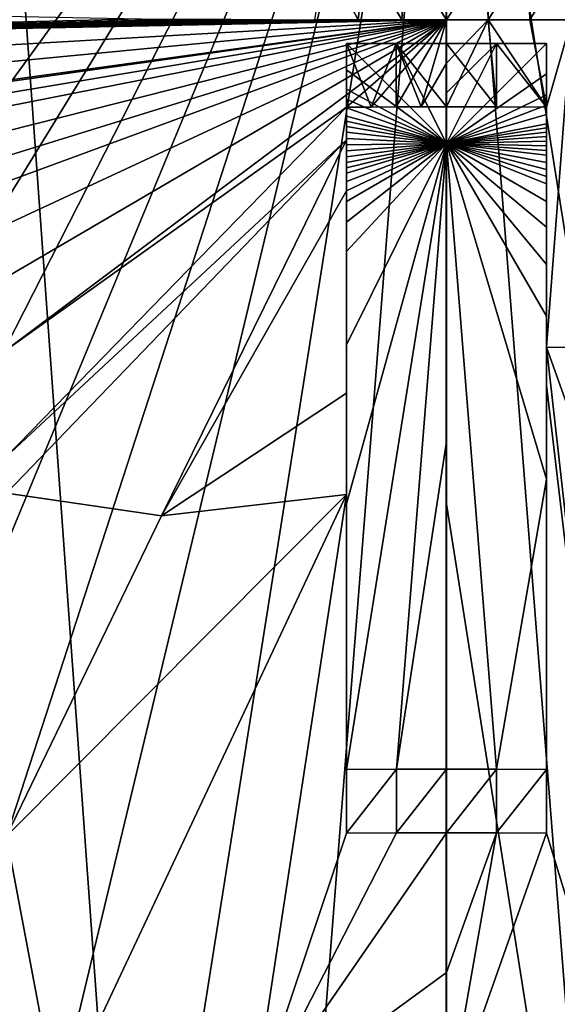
# Model space of a CAD drawing. Header units: millimetres. Extents: x -24 to 24, y 0 to 188.
# Tile 354 of 460: x -0.64 to 0.167, y 154.917 to 156.394. Entities that reach past the tile are written whole.
import ezdxf

# ---------------------------------------------------------------- set-up
doc = ezdxf.new("R2010")
doc.units = ezdxf.units.MM
doc.header["$LTSCALE"] = 58.620611
for name, color, linetype in [('135', 7, 'CONTINUOUS'), ('136', 7, 'CONTINUOUS'), ('169', 7, 'CONTINUOUS'), ('173', 7, 'CONTINUOUS'), ('502', 7, 'CONTINUOUS'), ('503', 7, 'CONTINUOUS'), ('507', 7, 'CONTINUOUS'), ('513', 7, 'CONTINUOUS'), ('518', 7, 'CONTINUOUS'), ('519', 7, 'CONTINUOUS'), ('520', 7, 'CONTINUOUS'), ('521', 7, 'CONTINUOUS'), ('522', 7, 'CONTINUOUS'), ('75', 7, 'CONTINUOUS'), ('76', 7, 'CONTINUOUS')]:
    doc.layers.add(name, color=color, linetype=linetype)

msp = doc.modelspace()

# ---------------------------------------------------------------- linework, layer by layer
at = {"layer": '135', "color": 7, "linetype": 'CONTINUOUS'}
for points in [[(-2.9717, 156.4866, 24.1559), (-2.9066, 156.2556, 24.1559), (0, 157.2, 24.25), (-2.9717, 156.4866, 24.1559)], [(-2.9066, 156.2556, 24.1559), (-2.8235, 156.0305, 24.1559), (0, 157.2, 24.25), (-2.9066, 156.2556, 24.1559)], [(-2.8235, 156.0305, 24.1559), (-2.7231, 155.8125, 24.1559), (0, 157.2, 24.25), (-2.8235, 156.0305, 24.1559)], [(-2.7231, 155.8125, 24.1559), (-2.6058, 155.6032, 24.1559), (0, 157.2, 24.25), (-2.7231, 155.8125, 24.1559)], [(-2.6058, 155.6032, 24.1559), (-2.4725, 155.4036, 24.1559), (0, 157.2, 24.25), (-2.6058, 155.6032, 24.1559)], [(-2.4725, 155.4036, 24.1559), (-2.3239, 155.2152, 24.1559), (0, 157.2, 24.25), (-2.4725, 155.4036, 24.1559)], [(-2.3239, 155.2152, 24.1559), (-2.161, 155.039, 24.1559), (0, 157.2, 24.25), (-2.3239, 155.2152, 24.1559)], [(-2.161, 155.039, 24.1559), (-1.9848, 154.8761, 24.1559), (0, 157.2, 24.25), (-2.161, 155.039, 24.1559)], [(-1.9848, 154.8761, 24.1559), (-1.7964, 154.7275, 24.1559), (0, 157.2, 24.25), (-1.9848, 154.8761, 24.1559)], [(-1.7964, 154.7275, 24.1559), (-1.5968, 154.5942, 24.1559), (0, 157.2, 24.25), (-1.7964, 154.7275, 24.1559)], [(-1.5968, 154.5942, 24.1559), (-1.3875, 154.4769, 24.1559), (0, 157.2, 24.25), (-1.5968, 154.5942, 24.1559)], [(-1.3875, 154.4769, 24.1559), (-1.1695, 154.3765, 24.1559), (0, 157.2, 24.25), (-1.3875, 154.4769, 24.1559)], [(-1.1695, 154.3765, 24.1559), (-0.9444, 154.2934, 24.1559), (0, 157.2, 24.25), (-1.1695, 154.3765, 24.1559)], [(-0.9444, 154.2934, 24.1559), (-0.7134, 154.2283, 24.1559), (0, 157.2, 24.25), (-0.9444, 154.2934, 24.1559)], [(-0.7134, 154.2283, 24.1559), (-0.4781, 154.1815, 24.1559), (0, 157.2, 24.25), (-0.7134, 154.2283, 24.1559)], [(-0.4781, 154.1815, 24.1559), (-0.2398, 154.1533, 24.1559), (0, 157.2, 24.25), (-0.4781, 154.1815, 24.1559)], [(-0.2398, 154.1533, 24.1559), (0, 154.1438, 24.1559), (0, 157.2, 24.25), (-0.2398, 154.1533, 24.1559)], [(0, 157.2, 24.25), (0, 154.1438, 24.1559), (0, 155.6712, 24.2265), (0, 157.2, 24.25)]]:
    msp.add_3dface(points, dxfattribs=at)
at = {"layer": '136', "color": 7, "linetype": 'CONTINUOUS'}
for points in [[(0, 157.2, 24.25), (0, 155.6712, 24.2265), (0.2398, 154.1533, 24.1559), (0, 157.2, 24.25)], [(2.9717, 156.4866, 24.1559), (0, 157.2, 24.25), (2.9066, 156.2556, 24.1559), (2.9717, 156.4866, 24.1559)], [(2.9066, 156.2556, 24.1559), (0, 157.2, 24.25), (2.8235, 156.0305, 24.1559), (2.9066, 156.2556, 24.1559)], [(2.8235, 156.0305, 24.1559), (0, 157.2, 24.25), (2.7231, 155.8125, 24.1559), (2.8235, 156.0305, 24.1559)], [(2.7231, 155.8125, 24.1559), (0, 157.2, 24.25), (2.6058, 155.6032, 24.1559), (2.7231, 155.8125, 24.1559)], [(2.6058, 155.6032, 24.1559), (0, 157.2, 24.25), (2.4725, 155.4036, 24.1559), (2.6058, 155.6032, 24.1559)], [(2.4725, 155.4036, 24.1559), (0, 157.2, 24.25), (2.3239, 155.2152, 24.1559), (2.4725, 155.4036, 24.1559)], [(2.3239, 155.2152, 24.1559), (0, 157.2, 24.25), (2.161, 155.039, 24.1559), (2.3239, 155.2152, 24.1559)], [(2.161, 155.039, 24.1559), (0, 157.2, 24.25), (1.9848, 154.8761, 24.1559), (2.161, 155.039, 24.1559)], [(1.9848, 154.8761, 24.1559), (0, 157.2, 24.25), (1.7964, 154.7275, 24.1559), (1.9848, 154.8761, 24.1559)], [(1.7964, 154.7275, 24.1559), (0, 157.2, 24.25), (1.5968, 154.5942, 24.1559), (1.7964, 154.7275, 24.1559)], [(1.5968, 154.5942, 24.1559), (0, 157.2, 24.25), (1.3875, 154.4769, 24.1559), (1.5968, 154.5942, 24.1559)], [(1.3875, 154.4769, 24.1559), (0, 157.2, 24.25), (1.1695, 154.3765, 24.1559), (1.3875, 154.4769, 24.1559)], [(1.1695, 154.3765, 24.1559), (0, 157.2, 24.25), (0.9444, 154.2934, 24.1559), (1.1695, 154.3765, 24.1559)], [(0.9444, 154.2934, 24.1559), (0, 157.2, 24.25), (0.7134, 154.2283, 24.1559), (0.9444, 154.2934, 24.1559)], [(0.7134, 154.2283, 24.1559), (0, 157.2, 24.25), (0.4781, 154.1815, 24.1559), (0.7134, 154.2283, 24.1559)], [(0.4781, 154.1815, 24.1559), (0, 157.2, 24.25), (0.2398, 154.1533, 24.1559), (0.4781, 154.1815, 24.1559)], [(0, 155.6712, 24.2265), (0, 154.1438, 24.1559), (0.2398, 154.1533, 24.1559), (0, 155.6712, 24.2265)]]:
    msp.add_3dface(points, dxfattribs=at)
at = {"layer": '169', "color": 7, "linetype": 'CONTINUOUS'}
for points in [[(0, 147.642, 255.5309), (2.2148, 147.6112, 255.4333), (0, 178.708, 246.0331), (0, 147.642, 255.5309)], [(0, 178.708, 246.0331), (2.2148, 147.6112, 255.4333), (2.2341, 178.675, 245.9355), (0, 178.708, 246.0331)]]:
    msp.add_3dface(points, dxfattribs=at)
at = {"layer": '173', "color": 7, "linetype": 'CONTINUOUS'}
for points in [[(0, 147.642, 255.5309), (0, 178.708, 246.0331), (-2.2342, 178.675, 245.9355), (0, 147.642, 255.5309)], [(-2.2148, 147.6112, 255.4333), (0, 147.642, 255.5309), (-2.2342, 178.675, 245.9355), (-2.2148, 147.6112, 255.4333)]]:
    msp.add_3dface(points, dxfattribs=at)
at = {"layer": '502', "color": 7, "linetype": 'CONTINUOUS'}
for points in [[(0.0005, 156.394, 166.7561), (0.0633, 156.394, 166.7563), (0.0005, 156.3293, 166.5353), (0.0005, 156.394, 166.7561)], [(0.0005, 156.3293, 166.5353), (0.0633, 156.394, 166.7563), (0.0005, 156.2634, 166.3149), (0.0005, 156.3293, 166.5353)], [(0.0005, 156.2634, 166.3149), (0.0633, 156.394, 166.7563), (0.0756, 156.2634, 166.3149), (0.0005, 156.2634, 166.3149)], [(0.0633, 156.394, 166.7563), (0.1258, 156.3941, 166.7572), (0.1505, 156.2632, 166.315), (0.0633, 156.394, 166.7563)], [(0.0756, 156.2634, 166.3149), (0.0633, 156.394, 166.7563), (0.1505, 156.2632, 166.315), (0.0756, 156.2634, 166.3149)], [(0.1258, 156.3941, 166.7572), (0.1881, 156.3943, 166.7586), (0.1505, 156.2632, 166.315), (0.1258, 156.3941, 166.7572)], [(0.1505, 156.2632, 166.315), (0.1881, 156.3943, 166.7586), (0.1505, 155.9028, 165.1803), (0.1505, 156.2632, 166.315)], [(0.1505, 155.9028, 165.1803), (0.1881, 156.3943, 166.7586), (0.4113, 155.9, 165.1774), (0.1505, 155.9028, 165.1803)], [(0.5589, 154.7596, 162.1564), (0.2801, 154.7512, 162.1293), (0.1505, 155.9028, 165.1803), (0.5589, 154.7596, 162.1564)], [(0.5589, 154.7596, 162.1564), (0.1505, 155.9028, 165.1803), (0.4113, 155.9, 165.1774), (0.5589, 154.7596, 162.1564)], [(0.1505, 155.9028, 165.1803), (0.2801, 154.7512, 162.1293), (0.1505, 155.8453, 165.0089), (0.1505, 155.9028, 165.1803)], [(0.1505, 155.8453, 165.0089), (0.2801, 154.7512, 162.1293), (0.1505, 155.174, 163.1668), (0.1505, 155.8453, 165.0089)], [(0.0005, 155.1743, 163.1667), (0.0755, 155.1742, 163.1667), (0.0005, 154.9649, 162.642), (0.0005, 155.1743, 163.1667)], [(0.1505, 155.174, 163.1668), (0.0005, 154.7484, 162.1202), (0.0755, 155.1742, 163.1667), (0.1505, 155.174, 163.1668)], [(0.0755, 155.1742, 163.1667), (0.0005, 154.7484, 162.1202), (0.0005, 154.9649, 162.642), (0.0755, 155.1742, 163.1667)], [(0.2801, 154.7512, 162.1293), (0.0005, 154.7484, 162.1202), (0.1505, 155.174, 163.1668), (0.2801, 154.7512, 162.1293)]]:
    msp.add_3dface(points, dxfattribs=at)
at = {"layer": '503', "color": 7, "linetype": 'CONTINUOUS'}
for points in [[(-2.4581, 156.3445, 166.8439), (-2.4274, 156.4345, 167.1545), (-0.4573, 156.3958, 166.771), (-2.4581, 156.3445, 166.8439)], [(-0.3845, 156.3953, 166.7666), (-2.4581, 156.3445, 166.8439), (-0.4573, 156.3958, 166.771), (-0.3845, 156.3953, 166.7666)], [(-0.3229, 156.3949, 166.7635), (-2.4581, 156.3445, 166.8439), (-0.3845, 156.3953, 166.7666), (-0.3229, 156.3949, 166.7635)], [(-0.2604, 156.3946, 166.7609), (-2.4581, 156.3445, 166.8439), (-0.3229, 156.3949, 166.7635), (-0.2604, 156.3946, 166.7609)], [(-0.1968, 156.3943, 166.7588), (-2.4581, 156.3445, 166.8439), (-0.2604, 156.3946, 166.7609), (-0.1968, 156.3943, 166.7588)], [(-0.1321, 156.3942, 166.7573), (-2.4581, 156.3445, 166.8439), (-0.1968, 156.3943, 166.7588), (-0.1321, 156.3942, 166.7573)], [(-0.0663, 156.394, 166.7564), (-2.4581, 156.3445, 166.8439), (-0.1321, 156.3942, 166.7573), (-0.0663, 156.394, 166.7564)], [(0.0005, 156.394, 166.7561), (-2.446, 156.2541, 166.5321), (-2.4581, 156.3445, 166.8439), (0.0005, 156.394, 166.7561)], [(0.0005, 156.394, 166.7561), (-2.4581, 156.3445, 166.8439), (-0.0663, 156.394, 166.7564), (0.0005, 156.394, 166.7561)], [(0.0005, 156.394, 166.7561), (-2.3912, 156.1649, 166.2246), (-2.446, 156.2541, 166.5321), (0.0005, 156.394, 166.7561)], [(0.0005, 156.394, 166.7561), (-2.2946, 156.0785, 165.9268), (-2.3912, 156.1649, 166.2246), (0.0005, 156.394, 166.7561)], [(-2.2946, 156.0785, 165.9268), (0.0005, 156.394, 166.7561), (-0.9595, 156.2588, 166.3373), (-2.2946, 156.0785, 165.9268)], [(-0.9595, 156.2588, 166.3373), (0.0005, 156.394, 166.7561), (-0.7916, 156.2622, 166.3363), (-0.9595, 156.2588, 166.3373)], [(-0.7916, 156.2622, 166.3363), (0.0005, 156.394, 166.7561), (-0.6595, 156.2643, 166.3356), (-0.7916, 156.2622, 166.3363)], [(0.0005, 156.394, 166.7561), (-0.1495, 156.2632, 166.315), (-0.6595, 155.8991, 165.1843), (0.0005, 156.394, 166.7561)], [(-0.6595, 156.2643, 166.3356), (0.0005, 156.394, 166.7561), (-0.6595, 156.2269, 166.2121), (-0.6595, 156.2643, 166.3356)], [(-0.6595, 156.2269, 166.2121), (0.0005, 156.394, 166.7561), (-0.6595, 156.1897, 166.0905), (-0.6595, 156.2269, 166.2121)], [(-0.6595, 156.1897, 166.0905), (0.0005, 156.394, 166.7561), (-0.6595, 156.1511, 165.9661), (-0.6595, 156.1897, 166.0905)], [(-0.6595, 156.1511, 165.9661), (0.0005, 156.394, 166.7561), (-0.6595, 156.0871, 165.7625), (-0.6595, 156.1511, 165.9661)], [(-0.6595, 156.0871, 165.7625), (0.0005, 156.394, 166.7561), (-0.6595, 156.0082, 165.5163), (-0.6595, 156.0871, 165.7625)], [(-0.6595, 156.0082, 165.5163), (0.0005, 156.394, 166.7561), (-0.6595, 155.8991, 165.1843), (-0.6595, 156.0082, 165.5163)], [(-0.1495, 156.2632, 166.315), (0.0005, 156.394, 166.7561), (-0.1122, 156.2633, 166.3149), (-0.1495, 156.2632, 166.315)], [(-0.1122, 156.2633, 166.3149), (0.0005, 156.394, 166.7561), (-0.0747, 156.2634, 166.3149), (-0.1122, 156.2633, 166.3149)], [(-0.0747, 156.2634, 166.3149), (0.0005, 156.394, 166.7561), (-0.0372, 156.2634, 166.3149), (-0.0747, 156.2634, 166.3149)], [(0.0005, 156.394, 166.7561), (0.0005, 156.3293, 166.5353), (-0.0372, 156.2634, 166.3149), (0.0005, 156.394, 166.7561)], [(0.0005, 156.3293, 166.5353), (0.0005, 156.2634, 166.3149), (-0.0372, 156.2634, 166.3149), (0.0005, 156.3293, 166.5353)], [(-0.1495, 156.2632, 166.315), (-0.1495, 156.2143, 166.1543), (-0.6595, 155.7388, 164.7125), (-0.1495, 156.2632, 166.315)], [(-0.6595, 155.8991, 165.1843), (-0.1495, 156.2632, 166.315), (-0.6595, 155.7388, 164.7125), (-0.6595, 155.8991, 165.1843)], [(-0.4269, 155.6499, 164.4498), (-0.6595, 155.6842, 164.556), (-0.1495, 156.2143, 166.1543), (-0.4269, 155.6499, 164.4498)], [(-0.1495, 156.2143, 166.1543), (-0.6595, 155.6842, 164.556), (-0.6595, 155.7388, 164.7125), (-0.1495, 156.2143, 166.1543)], [(-0.1495, 156.1374, 165.906), (-0.4269, 155.6499, 164.4498), (-0.1495, 156.2143, 166.1543), (-0.1495, 156.1374, 165.906)], [(-0.1495, 155.8338, 164.9748), (-0.4269, 155.6499, 164.4498), (-0.1495, 156.1374, 165.906), (-0.1495, 155.8338, 164.9748)], [(-0.1495, 155.6819, 164.5349), (-0.4269, 155.6499, 164.4498), (-0.1495, 155.8338, 164.9748), (-0.1495, 155.6819, 164.5349)], [(-0.6595, 155.6842, 164.556), (-0.4269, 155.6499, 164.4498), (-0.6595, 155.1694, 163.1683), (-0.6595, 155.6842, 164.556)], [(-0.1495, 155.6819, 164.5349), (-0.5826, 154.7608, 162.1596), (-0.6595, 155.1694, 163.1683), (-0.1495, 155.6819, 164.5349)], [(-0.4269, 155.6499, 164.4498), (-0.1495, 155.6819, 164.5349), (-0.6595, 155.1694, 163.1683), (-0.4269, 155.6499, 164.4498)], [(-0.2915, 154.7515, 162.13), (-0.5826, 154.7608, 162.1596), (-0.1495, 155.6819, 164.5349), (-0.2915, 154.7515, 162.13)], [(-0.1495, 155.174, 163.1668), (-0.2915, 154.7515, 162.13), (-0.1495, 155.6819, 164.5349), (-0.1495, 155.174, 163.1668)], [(-0.5826, 154.7608, 162.1596), (-0.8705, 154.7761, 162.2087), (-0.6595, 155.1694, 163.1683), (-0.5826, 154.7608, 162.1596)], [(-0.2915, 154.7515, 162.13), (0.0005, 155.1743, 163.1667), (0.0005, 154.9649, 162.642), (-0.2915, 154.7515, 162.13)], [(0.0005, 155.1743, 163.1667), (-0.2915, 154.7515, 162.13), (-0.0745, 155.1742, 163.1667), (0.0005, 155.1743, 163.1667)], [(-0.0745, 155.1742, 163.1667), (-0.2915, 154.7515, 162.13), (-0.1495, 155.174, 163.1668), (-0.0745, 155.1742, 163.1667)], [(0.0005, 154.7484, 162.1202), (-0.2915, 154.7515, 162.13), (0.0005, 154.9649, 162.642), (0.0005, 154.7484, 162.1202)]]:
    msp.add_3dface(points, dxfattribs=at)
at = {"layer": '507', "color": 7, "linetype": 'CONTINUOUS'}
for points in [[(-0.1495, 156.3586, 166.2849), (-0.0747, 156.3588, 166.2849), (0.0005, 156.2084, 165.7975), (-0.1495, 156.3586, 166.2849)], [(-0.1495, 156.3189, 166.1543), (-0.1495, 156.3586, 166.2849), (0.0005, 156.2084, 165.7975), (-0.1495, 156.3189, 166.1543)], [(-0.0747, 156.3588, 166.2849), (0.0005, 156.3588, 166.2848), (0.0005, 156.2084, 165.7975), (-0.0747, 156.3588, 166.2849)], [(0.0005, 156.2084, 165.7975), (0.0005, 156.3588, 166.2848), (0.0005, 156.2844, 166.0409), (0.0005, 156.2084, 165.7975)], [(-0.1495, 156.2902, 166.0607), (-0.1495, 156.3189, 166.1543), (0.0005, 156.2084, 165.7975), (-0.1495, 156.2902, 166.0607)], [(-0.1495, 156.2753, 166.0124), (-0.1495, 156.2902, 166.0607), (0.0005, 156.2084, 165.7975), (-0.1495, 156.2753, 166.0124)], [(-0.1495, 156.2621, 165.97), (-0.1495, 156.2753, 166.0124), (0.0005, 156.2084, 165.7975), (-0.1495, 156.2621, 165.97)], [(-0.1495, 156.2496, 165.9296), (-0.1495, 156.2621, 165.97), (0.0005, 156.2084, 165.7975), (-0.1495, 156.2496, 165.9296)], [(-0.1495, 156.2419, 165.9051), (-0.1495, 156.2496, 165.9296), (0.0005, 156.2084, 165.7975), (-0.1495, 156.2419, 165.9051)], [(-0.1495, 156.2339, 165.8794), (-0.1495, 156.2419, 165.9051), (0.0005, 156.2084, 165.7975), (-0.1495, 156.2339, 165.8794)], [(-0.1495, 156.2254, 165.8523), (-0.1495, 156.2339, 165.8794), (0.0005, 156.2084, 165.7975), (-0.1495, 156.2254, 165.8523)], [(-0.1495, 156.2163, 165.8234), (-0.1495, 156.2254, 165.8523), (0.0005, 156.2084, 165.7975), (-0.1495, 156.2163, 165.8234)], [(-0.1495, 156.2068, 165.7933), (-0.1495, 156.2163, 165.8234), (0.0005, 156.2084, 165.7975), (-0.1495, 156.2068, 165.7933)], [(-0.1495, 156.1974, 165.7636), (-0.1495, 156.2068, 165.7933), (0.0005, 156.2084, 165.7975), (-0.1495, 156.1974, 165.7636)], [(-0.1495, 156.1884, 165.7351), (-0.1495, 156.1974, 165.7636), (0.0005, 156.2084, 165.7975), (-0.1495, 156.1884, 165.7351)], [(-0.1495, 156.18, 165.7084), (-0.1495, 156.1884, 165.7351), (0.0005, 156.2084, 165.7975), (-0.1495, 156.18, 165.7084)], [(-0.1495, 156.172, 165.6833), (-0.1495, 156.18, 165.7084), (0.0005, 156.2084, 165.7975), (-0.1495, 156.172, 165.6833)], [(-0.1495, 156.1642, 165.659), (-0.1495, 156.172, 165.6833), (0.0005, 156.2084, 165.7975), (-0.1495, 156.1642, 165.659)], [(-0.1495, 156.1513, 165.6185), (-0.1495, 156.1642, 165.659), (0.0005, 156.2084, 165.7975), (-0.1495, 156.1513, 165.6185)], [(-0.1495, 156.1375, 165.5755), (-0.1495, 156.1513, 165.6185), (0.0005, 156.2084, 165.7975), (-0.1495, 156.1375, 165.5755)], [(-0.1495, 156.1216, 165.5261), (-0.1495, 156.1375, 165.5755), (0.0005, 156.2084, 165.7975), (-0.1495, 156.1216, 165.5261)], [(-0.1495, 156.0903, 165.4296), (-0.1495, 156.1216, 165.5261), (0.0005, 156.2084, 165.7975), (-0.1495, 156.0903, 165.4296)], [(-0.1495, 156.0464, 165.2954), (-0.1495, 156.0903, 165.4296), (0.0005, 156.2084, 165.7975), (-0.1495, 156.0464, 165.2954)], [(-0.1495, 155.9066, 164.8782), (-0.1495, 156.0464, 165.2954), (0.0005, 156.2084, 165.7975), (-0.1495, 155.9066, 164.8782)], [(-0.1495, 155.6679, 164.1971), (-0.1495, 155.9066, 164.8782), (0.0005, 156.2084, 165.7975), (-0.1495, 155.6679, 164.1971)], [(-0.1495, 155.2696, 163.1367), (-0.1495, 155.6679, 164.1971), (0.0005, 156.2084, 165.7975), (-0.1495, 155.2696, 163.1367)], [(-0.0745, 155.2698, 163.1366), (-0.1495, 155.2696, 163.1367), (0.0005, 156.2084, 165.7975), (-0.0745, 155.2698, 163.1366)], [(0.0006, 155.7615, 164.4591), (-0.0745, 155.2698, 163.1366), (0.0005, 156.2084, 165.7975), (0.0006, 155.7615, 164.4591)], [(0.0005, 155.2699, 163.1366), (-0.0745, 155.2698, 163.1366), (0.0006, 155.7615, 164.4591), (0.0005, 155.2699, 163.1366)]]:
    msp.add_3dface(points, dxfattribs=at)
at = {"layer": '513', "color": 7, "linetype": 'CONTINUOUS'}
for points in [[(-0.1321, 156.3942, 166.7573), (-0.1968, 156.3943, 166.7588), (-0.1819, 156.4897, 166.7283), (-0.1321, 156.3942, 166.7573)], [(-0.1321, 156.3942, 166.7573), (-0.1819, 156.4897, 166.7283), (-0.1213, 156.4895, 166.727), (-0.1321, 156.3942, 166.7573)], [(-0.0663, 156.394, 166.7564), (-0.1321, 156.3942, 166.7573), (-0.1213, 156.4895, 166.727), (-0.0663, 156.394, 166.7564)], [(-0.0663, 156.394, 166.7564), (-0.1213, 156.4895, 166.727), (-0.0604, 156.4894, 166.7262), (-0.0663, 156.394, 166.7564)], [(0.0005, 156.394, 166.7561), (-0.0663, 156.394, 166.7564), (-0.0604, 156.4894, 166.7262), (0.0005, 156.394, 166.7561)], [(0.0005, 156.394, 166.7561), (-0.0604, 156.4894, 166.7262), (0.0006, 156.4894, 166.726), (0.0005, 156.394, 166.7561)], [(0.0633, 156.394, 166.7563), (0.0005, 156.394, 166.7561), (0.0616, 156.4894, 166.7263), (0.0633, 156.394, 166.7563)], [(0.0005, 156.394, 166.7561), (0.0006, 156.4894, 166.726), (0.0616, 156.4894, 166.7263), (0.0005, 156.394, 166.7561)], [(0.0633, 156.394, 166.7563), (0.0616, 156.4894, 166.7263), (0.1225, 156.4895, 166.727), (0.0633, 156.394, 166.7563)], [(0.1258, 156.3941, 166.7572), (0.0633, 156.394, 166.7563), (0.1225, 156.4895, 166.727), (0.1258, 156.3941, 166.7572)], [(0.1258, 156.3941, 166.7572), (0.1225, 156.4895, 166.727), (0.1831, 156.4896, 166.7283), (0.1258, 156.3941, 166.7572)], [(0.1881, 156.3943, 166.7586), (0.1258, 156.3941, 166.7572), (0.1831, 156.4896, 166.7283), (0.1881, 156.3943, 166.7586)]]:
    msp.add_3dface(points, dxfattribs=at)
at = {"layer": '518', "color": 7, "linetype": 'CONTINUOUS'}
for points in [[(-0.1122, 156.2633, 166.3149), (-0.0747, 156.3588, 166.2849), (-0.1495, 156.3586, 166.2849), (-0.1122, 156.2633, 166.3149)], [(-0.1495, 156.2632, 166.315), (-0.1122, 156.2633, 166.3149), (-0.1495, 156.3586, 166.2849), (-0.1495, 156.2632, 166.315)], [(-0.1122, 156.2633, 166.3149), (-0.0747, 156.2634, 166.3149), (-0.0747, 156.3588, 166.2849), (-0.1122, 156.2633, 166.3149)], [(-0.0372, 156.2634, 166.3149), (0.0005, 156.2634, 166.3149), (-0.0747, 156.3588, 166.2849), (-0.0372, 156.2634, 166.3149)], [(0.0005, 156.2634, 166.3149), (0.0005, 156.3588, 166.2848), (-0.0747, 156.3588, 166.2849), (0.0005, 156.2634, 166.3149)], [(-0.0747, 156.2634, 166.3149), (-0.0372, 156.2634, 166.3149), (-0.0747, 156.3588, 166.2849), (-0.0747, 156.2634, 166.3149)], [(0.0005, 156.2634, 166.3149), (0.0756, 156.2634, 166.3149), (0.0005, 156.3588, 166.2848), (0.0005, 156.2634, 166.3149)], [(0.0005, 156.3588, 166.2848), (0.0756, 156.2634, 166.3149), (0.0758, 156.3587, 166.2849), (0.0005, 156.3588, 166.2848)], [(0.0756, 156.2634, 166.3149), (0.1505, 156.2632, 166.315), (0.0758, 156.3587, 166.2849), (0.0756, 156.2634, 166.3149)], [(0.0758, 156.3587, 166.2849), (0.1505, 156.2632, 166.315), (0.1505, 156.3585, 166.2849), (0.0758, 156.3587, 166.2849)]]:
    msp.add_3dface(points, dxfattribs=at)
at = {"layer": '519', "color": 7, "linetype": 'CONTINUOUS'}
for points in [[(-0.1495, 156.2632, 166.315), (-0.1495, 156.3586, 166.2849), (-0.1495, 156.3189, 166.1543), (-0.1495, 156.2632, 166.315)], [(-0.1495, 156.2143, 166.1543), (-0.1495, 156.2632, 166.315), (-0.1495, 156.3189, 166.1543), (-0.1495, 156.2143, 166.1543)], [(-0.1495, 156.2143, 166.1543), (-0.1495, 156.3189, 166.1543), (-0.1495, 156.2902, 166.0607), (-0.1495, 156.2143, 166.1543)], [(-0.1495, 156.2143, 166.1543), (-0.1495, 156.2902, 166.0607), (-0.1495, 156.2753, 166.0124), (-0.1495, 156.2143, 166.1543)], [(-0.1495, 156.2143, 166.1543), (-0.1495, 156.2753, 166.0124), (-0.1495, 156.2621, 165.97), (-0.1495, 156.2143, 166.1543)], [(-0.1495, 156.2143, 166.1543), (-0.1495, 156.2621, 165.97), (-0.1495, 156.2496, 165.9296), (-0.1495, 156.2143, 166.1543)], [(-0.1495, 156.2143, 166.1543), (-0.1495, 156.2496, 165.9296), (-0.1495, 156.2419, 165.9051), (-0.1495, 156.2143, 166.1543)], [(-0.1495, 156.2143, 166.1543), (-0.1495, 156.2419, 165.9051), (-0.1495, 156.2339, 165.8794), (-0.1495, 156.2143, 166.1543)], [(-0.1495, 156.1374, 165.906), (-0.1495, 156.2143, 166.1543), (-0.1495, 156.2339, 165.8794), (-0.1495, 156.1374, 165.906)], [(-0.1495, 156.1374, 165.906), (-0.1495, 156.2339, 165.8794), (-0.1495, 156.2254, 165.8523), (-0.1495, 156.1374, 165.906)], [(-0.1495, 156.1374, 165.906), (-0.1495, 156.2254, 165.8523), (-0.1495, 156.2163, 165.8234), (-0.1495, 156.1374, 165.906)], [(-0.1495, 156.1374, 165.906), (-0.1495, 156.2163, 165.8234), (-0.1495, 156.2068, 165.7933), (-0.1495, 156.1374, 165.906)], [(-0.1495, 156.1374, 165.906), (-0.1495, 156.2068, 165.7933), (-0.1495, 156.1974, 165.7636), (-0.1495, 156.1374, 165.906)], [(-0.1495, 156.1374, 165.906), (-0.1495, 156.1974, 165.7636), (-0.1495, 156.1884, 165.7351), (-0.1495, 156.1374, 165.906)], [(-0.1495, 156.1374, 165.906), (-0.1495, 156.1884, 165.7351), (-0.1495, 156.18, 165.7084), (-0.1495, 156.1374, 165.906)], [(-0.1495, 156.1374, 165.906), (-0.1495, 156.18, 165.7084), (-0.1495, 156.172, 165.6833), (-0.1495, 156.1374, 165.906)], [(-0.1495, 156.1374, 165.906), (-0.1495, 156.172, 165.6833), (-0.1495, 156.1642, 165.659), (-0.1495, 156.1374, 165.906)], [(-0.1495, 156.1374, 165.906), (-0.1495, 156.1642, 165.659), (-0.1495, 156.1513, 165.6185), (-0.1495, 156.1374, 165.906)], [(-0.1495, 156.1374, 165.906), (-0.1495, 156.1513, 165.6185), (-0.1495, 156.1375, 165.5755), (-0.1495, 156.1374, 165.906)], [(-0.1495, 156.1374, 165.906), (-0.1495, 156.1375, 165.5755), (-0.1495, 156.1216, 165.5261), (-0.1495, 156.1374, 165.906)], [(-0.1495, 155.8338, 164.9748), (-0.1495, 156.1374, 165.906), (-0.1495, 156.0464, 165.2954), (-0.1495, 155.8338, 164.9748)], [(-0.1495, 156.1374, 165.906), (-0.1495, 156.1216, 165.5261), (-0.1495, 156.0903, 165.4296), (-0.1495, 156.1374, 165.906)], [(-0.1495, 156.1374, 165.906), (-0.1495, 156.0903, 165.4296), (-0.1495, 156.0464, 165.2954), (-0.1495, 156.1374, 165.906)], [(-0.1495, 155.8338, 164.9748), (-0.1495, 156.0464, 165.2954), (-0.1495, 155.9066, 164.8782), (-0.1495, 155.8338, 164.9748)], [(-0.1495, 155.6819, 164.5349), (-0.1495, 155.8338, 164.9748), (-0.1495, 155.9066, 164.8782), (-0.1495, 155.6819, 164.5349)], [(-0.1495, 155.6819, 164.5349), (-0.1495, 155.9066, 164.8782), (-0.1495, 155.6679, 164.1971), (-0.1495, 155.6819, 164.5349)], [(-0.1495, 155.174, 163.1668), (-0.1495, 155.6819, 164.5349), (-0.1495, 155.2696, 163.1367), (-0.1495, 155.174, 163.1668)], [(-0.1495, 155.6819, 164.5349), (-0.1495, 155.6679, 164.1971), (-0.1495, 155.2696, 163.1367), (-0.1495, 155.6819, 164.5349)]]:
    msp.add_3dface(points, dxfattribs=at)
at = {"layer": '520', "color": 7, "linetype": 'CONTINUOUS'}
for points in [[(-0.0745, 155.1742, 163.1667), (-0.1495, 155.174, 163.1668), (-0.0745, 155.2698, 163.1366), (-0.0745, 155.1742, 163.1667)], [(-0.1495, 155.174, 163.1668), (-0.1495, 155.2696, 163.1367), (-0.0745, 155.2698, 163.1366), (-0.1495, 155.174, 163.1668)], [(0.0005, 155.1743, 163.1667), (-0.0745, 155.1742, 163.1667), (0.0005, 155.2699, 163.1366), (0.0005, 155.1743, 163.1667)], [(-0.0745, 155.1742, 163.1667), (-0.0745, 155.2698, 163.1366), (0.0005, 155.2699, 163.1366), (-0.0745, 155.1742, 163.1667)], [(0.0005, 155.1743, 163.1667), (0.0005, 155.2699, 163.1366), (0.0756, 155.2698, 163.1366), (0.0005, 155.1743, 163.1667)], [(0.0755, 155.1742, 163.1667), (0.0005, 155.1743, 163.1667), (0.0756, 155.2698, 163.1366), (0.0755, 155.1742, 163.1667)], [(0.1505, 155.2696, 163.1367), (0.0755, 155.1742, 163.1667), (0.0756, 155.2698, 163.1366), (0.1505, 155.2696, 163.1367)], [(0.1505, 155.174, 163.1668), (0.0755, 155.1742, 163.1667), (0.1505, 155.2696, 163.1367), (0.1505, 155.174, 163.1668)]]:
    msp.add_3dface(points, dxfattribs=at)
at = {"layer": '521', "color": 7, "linetype": 'CONTINUOUS'}
for points in [[(0.1505, 156.2632, 166.315), (0.1505, 155.9028, 165.1803), (0.1505, 156.3585, 166.2849), (0.1505, 156.2632, 166.315)], [(0.1505, 156.3585, 166.2849), (0.1505, 155.9028, 165.1803), (0.1505, 156.3133, 166.136), (0.1505, 156.3585, 166.2849)], [(0.1505, 156.3133, 166.136), (0.1505, 155.9028, 165.1803), (0.1505, 156.2817, 166.0335), (0.1505, 156.3133, 166.136)], [(0.1505, 156.2817, 166.0335), (0.1505, 155.9028, 165.1803), (0.1505, 156.2659, 165.9824), (0.1505, 156.2817, 166.0335)], [(0.1505, 156.2659, 165.9824), (0.1505, 155.9028, 165.1803), (0.1505, 156.2519, 165.9374), (0.1505, 156.2659, 165.9824)], [(0.1505, 156.2519, 165.9374), (0.1505, 155.9028, 165.1803), (0.1505, 156.2382, 165.8934), (0.1505, 156.2519, 165.9374)], [(0.1505, 156.2382, 165.8934), (0.1505, 155.9028, 165.1803), (0.1505, 156.2321, 165.8737), (0.1505, 156.2382, 165.8934)], [(0.1505, 156.2321, 165.8737), (0.1505, 155.9028, 165.1803), (0.1505, 156.2256, 165.8533), (0.1505, 156.2321, 165.8737)], [(0.1505, 156.2256, 165.8533), (0.1505, 155.9028, 165.1803), (0.1505, 156.2189, 165.8319), (0.1505, 156.2256, 165.8533)], [(0.1505, 156.2189, 165.8319), (0.1505, 155.9028, 165.1803), (0.1505, 156.212, 165.8098), (0.1505, 156.2189, 165.8319)], [(0.1505, 156.212, 165.8098), (0.1505, 155.9028, 165.1803), (0.1505, 156.2049, 165.7874), (0.1505, 156.212, 165.8098)], [(0.1505, 156.2049, 165.7874), (0.1505, 155.9028, 165.1803), (0.1505, 156.1979, 165.7652), (0.1505, 156.2049, 165.7874)], [(0.1505, 156.1979, 165.7652), (0.1505, 155.9028, 165.1803), (0.1505, 156.1911, 165.7438), (0.1505, 156.1979, 165.7652)], [(0.1505, 156.1911, 165.7438), (0.1505, 155.9028, 165.1803), (0.1505, 156.1799, 165.7084), (0.1505, 156.1911, 165.7438)], [(0.1505, 156.1799, 165.7084), (0.1505, 155.9028, 165.1803), (0.1505, 156.1693, 165.6752), (0.1505, 156.1799, 165.7084)], [(0.1505, 156.1693, 165.6752), (0.1505, 155.9028, 165.1803), (0.1505, 156.1588, 165.6423), (0.1505, 156.1693, 165.6752)], [(0.1505, 156.1588, 165.6423), (0.1505, 155.9028, 165.1803), (0.1505, 156.1479, 165.6081), (0.1505, 156.1588, 165.6423)], [(0.1505, 156.1479, 165.6081), (0.1505, 155.9028, 165.1803), (0.1505, 156.1214, 165.5256), (0.1505, 156.1479, 165.6081)], [(0.1505, 156.1214, 165.5256), (0.1505, 155.9028, 165.1803), (0.1505, 156.0828, 165.4069), (0.1505, 156.1214, 165.5256)], [(0.1505, 156.0828, 165.4069), (0.1505, 155.9028, 165.1803), (0.1505, 156.0272, 165.2375), (0.1505, 156.0828, 165.4069)], [(0.1505, 156.0272, 165.2375), (0.1505, 155.9028, 165.1803), (0.1505, 155.9497, 165.0055), (0.1505, 156.0272, 165.2375)], [(0.1505, 155.9028, 165.1803), (0.1505, 155.8453, 165.0089), (0.1505, 155.9497, 165.0055), (0.1505, 155.9028, 165.1803)], [(0.1505, 155.9497, 165.0055), (0.1505, 155.8453, 165.0089), (0.1505, 155.7048, 164.3001), (0.1505, 155.9497, 165.0055)], [(0.1505, 155.8453, 165.0089), (0.1505, 155.174, 163.1668), (0.1505, 155.7048, 164.3001), (0.1505, 155.8453, 165.0089)], [(0.1505, 155.174, 163.1668), (0.1505, 155.2696, 163.1367), (0.1505, 155.7048, 164.3001), (0.1505, 155.174, 163.1668)]]:
    msp.add_3dface(points, dxfattribs=at)
at = {"layer": '522', "color": 7, "linetype": 'CONTINUOUS'}
for points in [[(0.0005, 156.2844, 166.0409), (0.0005, 156.3588, 166.2848), (0.0758, 156.3587, 166.2849), (0.0005, 156.2844, 166.0409)], [(0.0005, 156.2084, 165.7975), (0.0005, 156.2844, 166.0409), (0.0758, 156.3587, 166.2849), (0.0005, 156.2084, 165.7975)], [(0.0005, 156.2084, 165.7975), (0.0758, 156.3587, 166.2849), (0.1505, 156.3585, 166.2849), (0.0005, 156.2084, 165.7975)], [(0.0005, 156.2084, 165.7975), (0.1505, 156.3585, 166.2849), (0.1505, 156.3133, 166.136), (0.0005, 156.2084, 165.7975)], [(0.0005, 156.2084, 165.7975), (0.1505, 156.3133, 166.136), (0.1505, 156.2817, 166.0335), (0.0005, 156.2084, 165.7975)], [(0.0005, 156.2084, 165.7975), (0.1505, 156.2817, 166.0335), (0.1505, 156.2659, 165.9824), (0.0005, 156.2084, 165.7975)], [(0.0005, 156.2084, 165.7975), (0.1505, 156.2659, 165.9824), (0.1505, 156.2519, 165.9374), (0.0005, 156.2084, 165.7975)], [(0.0005, 156.2084, 165.7975), (0.1505, 156.2519, 165.9374), (0.1505, 156.2382, 165.8934), (0.0005, 156.2084, 165.7975)], [(0.0005, 156.2084, 165.7975), (0.1505, 156.2382, 165.8934), (0.1505, 156.2321, 165.8737), (0.0005, 156.2084, 165.7975)], [(0.0005, 156.2084, 165.7975), (0.1505, 156.2321, 165.8737), (0.1505, 156.2256, 165.8533), (0.0005, 156.2084, 165.7975)], [(0.0005, 156.2084, 165.7975), (0.1505, 156.2256, 165.8533), (0.1505, 156.2189, 165.8319), (0.0005, 156.2084, 165.7975)], [(0.0005, 156.2084, 165.7975), (0.1505, 156.2189, 165.8319), (0.1505, 156.212, 165.8098), (0.0005, 156.2084, 165.7975)], [(0.0005, 156.2084, 165.7975), (0.1505, 156.212, 165.8098), (0.1505, 156.2049, 165.7874), (0.0005, 156.2084, 165.7975)], [(0.0005, 156.2084, 165.7975), (0.1505, 155.9497, 165.0055), (0.1505, 155.7048, 164.3001), (0.0005, 156.2084, 165.7975)], [(0.0005, 156.2084, 165.7975), (0.1505, 156.0272, 165.2375), (0.1505, 155.9497, 165.0055), (0.0005, 156.2084, 165.7975)], [(0.0005, 156.2084, 165.7975), (0.1505, 156.0828, 165.4069), (0.1505, 156.0272, 165.2375), (0.0005, 156.2084, 165.7975)], [(0.0005, 156.2084, 165.7975), (0.1505, 156.1214, 165.5256), (0.1505, 156.0828, 165.4069), (0.0005, 156.2084, 165.7975)], [(0.0005, 156.2084, 165.7975), (0.1505, 156.1479, 165.6081), (0.1505, 156.1214, 165.5256), (0.0005, 156.2084, 165.7975)], [(0.0005, 156.2084, 165.7975), (0.1505, 156.1588, 165.6423), (0.1505, 156.1479, 165.6081), (0.0005, 156.2084, 165.7975)], [(0.0005, 156.2084, 165.7975), (0.1505, 156.1693, 165.6752), (0.1505, 156.1588, 165.6423), (0.0005, 156.2084, 165.7975)], [(0.0005, 155.2699, 163.1366), (0.0006, 155.7615, 164.4591), (0.0005, 156.2084, 165.7975), (0.0005, 155.2699, 163.1366)], [(0.0005, 155.2699, 163.1366), (0.0005, 156.2084, 165.7975), (0.0756, 155.2698, 163.1366), (0.0005, 155.2699, 163.1366)], [(0.0756, 155.2698, 163.1366), (0.0005, 156.2084, 165.7975), (0.1505, 155.7048, 164.3001), (0.0756, 155.2698, 163.1366)], [(0.0005, 156.2084, 165.7975), (0.1505, 156.2049, 165.7874), (0.1505, 156.1979, 165.7652), (0.0005, 156.2084, 165.7975)], [(0.0005, 156.2084, 165.7975), (0.1505, 156.1979, 165.7652), (0.1505, 156.1911, 165.7438), (0.0005, 156.2084, 165.7975)], [(0.0005, 156.2084, 165.7975), (0.1505, 156.1911, 165.7438), (0.1505, 156.1799, 165.7084), (0.0005, 156.2084, 165.7975)], [(0.0005, 156.2084, 165.7975), (0.1505, 156.1799, 165.7084), (0.1505, 156.1693, 165.6752), (0.0005, 156.2084, 165.7975)], [(0.1505, 155.2696, 163.1367), (0.0756, 155.2698, 163.1366), (0.1505, 155.7048, 164.3001), (0.1505, 155.2696, 163.1367)]]:
    msp.add_3dface(points, dxfattribs=at)
at = {"layer": '75', "color": 7, "linetype": 'CONTINUOUS'}
for points in [[(0, 163.3645, -24.25), (1.1248, 163.3645, -24.2239), (0, 151.1, -24.25), (0, 163.3645, -24.25)], [(0, 151.1, -24.25), (1.1248, 163.3645, -24.2239), (2.2375, 151.1, -24.1466), (0, 151.1, -24.25)]]:
    msp.add_3dface(points, dxfattribs=at)
at = {"layer": '76', "color": 7, "linetype": 'CONTINUOUS'}
for points in [[(0, 163.3645, -24.25), (0, 151.1, -24.25), (-2.2375, 151.1, -24.1466), (0, 163.3645, -24.25)], [(0, 163.3645, -24.25), (-2.2375, 151.1, -24.1466), (-1.1248, 163.3645, -24.2239), (0, 163.3645, -24.25)]]:
    msp.add_3dface(points, dxfattribs=at)

doc.saveas('drawing.dxf')
